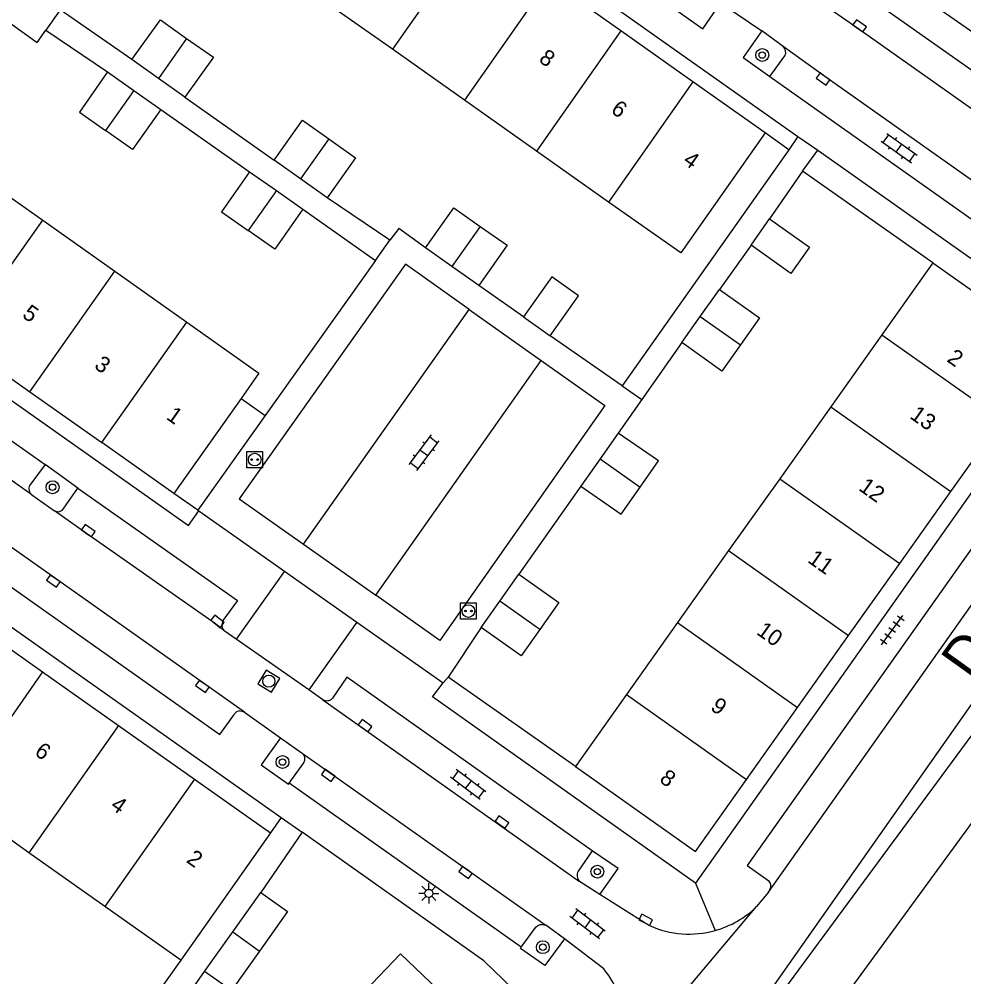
# Model space of a CAD drawing. Extents: x 132999 to 136000, y 398499 to 400501.
# Drawn here: x 134657.6 to 134716.2, y 398859 to 398918.4 of the extents above; entities that cross this region are included whole.
import ezdxf

# ---------------------------------------------------------------- set-up
doc = ezdxf.new("R2010")
doc.units = 0
for name, color, linetype in [('gg-afsc-hekwerk', 7, 'Continuous'), ('gg-anno-huisnummerreeks BGT', 7, 'Continuous'), ('gg-anno-openbare ruimte label', 7, 'Continuous'), ('gg-bbg-bijgebouw', 7, 'Continuous'), ('gg-bbg-hoofdgebouw', 7, 'Continuous'), ('gg-bbg-luifel en loopbrug', 7, 'Continuous'), ('gg-bbg-tussenscheiding', 7, 'Continuous'), ('gg-knt-BGT kruinlijn', 7, 'Continuous'), ('gg-knt-bovenkant onderkant talud', 7, 'Continuous'), ('gg-knt-verharding', 7, 'Continuous'), ('gg-knt-verharding nz', 7, 'Continuous'), ('gt-grn-vlakafsluiter', 7, 'Continuous'), ('gt-grn-weggrens', 7, 'Continuous'), ('gt-symb-boom', 7, 'Continuous'), ('gt-symb-klinker verharding', 7, 'Continuous'), ('gt-symb-kolk', 7, 'Continuous'), ('gt-symb-laadpunt elektrisch vervoer', 7, 'Continuous'), ('gt-symb-lichtmast', 7, 'Continuous'), ('gt-symb-rioolschacht', 7, 'Continuous'), ('gt-symb-tegel verharding', 7, 'Continuous')]:
    doc.layers.add(name, color=color, linetype=linetype)

# ---------------------------------------------------------------- blocks, each defined once
blk = doc.blocks.new('gt0-KL1')
at = {"layer": 'gt-symb-klinker verharding'}
for p, q in [((-1.15, 0.3), (1.15, 0.3)), ((-1, -0.3), (-1, 0.3)), ((-0.5, 0.3), (-0.5, 0.45)), ((0, -0.3), (0, 0.3)), ((0.5, 0.3), (0.5, 0.45)), ((1, -0.3), (1, 0.3)), ((-1.15, -0.3), (1.15, -0.3)), ((-0.5, -0.45), (-0.5, -0.3)), ((0.5, -0.45), (0.5, -0.3))]:
    blk.add_line(p, q, dxfattribs=at)
blk = doc.blocks.new('gt0-KOLK')
at = {"layer": 'gt-symb-kolk'}
blk.add_lwpolyline([(0, 0), (0.375, 0), (0.375, 0.4), (-0.375, 0.4), (-0.375, 0), (0, 0)], dxfattribs=at)
blk = doc.blocks.new('gt0-BOOM')
at = {"layer": 'gt-symb-boom'}
for radius in [0.4, 0.2]:
    blk.add_circle((0, 0), radius, dxfattribs=at)
blk = doc.blocks.new('gt0-LEV')
at = {"layer": 'gt-symb-laadpunt elektrisch vervoer'}
blk.add_lwpolyline([(-0.486, 0.501), (0.486, 0.501), (0.486, -0.499), (-0.486, -0.499)], close=True, dxfattribs=at)
for centre, radius in [((0, 0), 0.393), ((-0.186, 0), 0.0566), ((0.186, 0), 0.0566)]:
    blk.add_circle(centre, radius, dxfattribs=at)
blk = doc.blocks.new('gt0-RS')
at = {"layer": 'gt-symb-rioolschacht'}
blk.add_lwpolyline([(-0.5, -0.5), (0.5, -0.5), (0.5, 0.5), (-0.5, 0.5)], close=True, dxfattribs=at)
blk.add_circle((0, 0), 0.375, dxfattribs=at)
blk = doc.blocks.new('gt0-TEG1')
at = {"layer": 'gt-symb-tegel verharding'}
for p, q in [((-1.125, 0), (1.125, 0)), ((-0.9, -0.25), (-0.9, 0.25)), ((-0.45, -0.25), (-0.45, 0.25)), ((0, -0.25), (0, 0.25)), ((0.45, -0.25), (0.45, 0.25)), ((0.9, -0.25), (0.9, 0.25))]:
    blk.add_line(p, q, dxfattribs=at)
blk = doc.blocks.new('gt0-LMAST')
at = {"layer": 'gt-symb-lichtmast'}
for p, q in [((-0.005, 0.246), (-0.005, 0.621)), ((-0.182, 0.173), (-0.447, 0.438)), ((0.172, 0.173), (0.437, 0.438)), ((-0.255, -0.004), (-0.63, -0.004)), ((-0.182, -0.181), (-0.447, -0.446)), ((-0.005, -0.254), (-0.005, -0.629)), ((0.437, -0.446), (0.172, -0.181)), ((0.245, -0.004), (0.62, -0.004))]:
    blk.add_line(p, q, dxfattribs=at)
blk.add_circle((-0.005, -0.004), 0.25, dxfattribs=at)

msp = doc.modelspace()

# ---------------------------------------------------------------- linework, layer by layer
at = {"layer": 'gg-afsc-hekwerk'}
for p, q in [((134664.623, 398915.938), (134660.164, 398919.033)), ((134656.991, 398918.254), (134658.742, 398917.008)), ((134658.742, 398917.008), (134659.279, 398917.756)), ((134659.279, 398917.756), (134663.114, 398915.172)), ((134667.913, 398913.611), (134673.442, 398909.71)), ((134666.412, 398912.848), (134671.919, 398908.984)), ((134705.349, 398910.349), (134703.878, 398911.406)), ((134705.349, 398910.349), (134695.023, 398895.705)), ((134706.208, 398909.012), (134704.157, 398906.073)), ((134714.286, 398903.336), (134706.208, 398909.012)), ((134680.616, 398904.747), (134676.729, 398907.368)), ((134675.223, 398906.672), (134679.717, 398903.483)), ((134681.172, 398905.458), (134680.616, 398904.747)), ((134682.833, 398904.26), (134681.172, 398905.458)), ((134703.013, 398904.436), (134701.061, 398901.685)), ((134679.717, 398903.483), (134672.887, 398893.862)), ((134688.893, 398899.991), (134686.136, 398901.937)), ((134695.023, 398895.705), (134690.548, 398898.812)), ((134698.714, 398898.389), (134696.238, 398894.861)), ((134696.238, 398894.861), (134694.777, 398892.78)), ((134692.457, 398889.474), (134688.606, 398884.017)), ((134692.126, 398872.091), (134684.226, 398877.645)), ((134675.176, 398868.012), (134672.615, 398864.288)), ((134686.444, 398860.04), (134675.176, 398868.012))]:
    msp.add_line(p, q, dxfattribs=at)
msp.add_lwpolyline([(134667.657, 398860.086), (134666.587, 398858.565), (134667.771, 398857.454), (134669.13, 398859.371)], dxfattribs=at)
at = {"layer": 'gg-bbg-bijgebouw'}
for p, q in [((134666.263, 398914.778), (134664.623, 398915.938)), ((134663.114, 398915.172), (134664.748, 398914.021)), ((134667.913, 398913.611), (134666.263, 398914.778)), ((134664.748, 398914.021), (134666.412, 398912.848)), ((134675.081, 398908.543), (134673.442, 398909.71)), ((134671.919, 398908.984), (134673.588, 398907.816)), ((134676.729, 398907.368), (134675.081, 398908.543)), ((134673.588, 398907.816), (134675.223, 398906.672)), ((134703.013, 398904.436), (134704.157, 398906.073)), ((134684.467, 398903.111), (134682.833, 398904.26)), ((134686.136, 398901.937), (134684.467, 398903.111)), ((134699.866, 398900.007), (134701.061, 398901.685)), ((134688.893, 398899.991), (134690.548, 398898.812)), ((134698.714, 398898.389), (134699.866, 398900.007)), ((134694.777, 398892.78), (134693.65, 398891.174)), ((134693.65, 398891.174), (134692.457, 398889.474)), ((134687.427, 398882.348), (134688.606, 398884.017)), ((134686.277, 398880.719), (134687.427, 398882.348)), ((134670.873, 398861.83), (134672.615, 398864.288)), ((134669.13, 398859.371), (134670.873, 398861.83))]:
    msp.add_line(p, q, dxfattribs=at)
for points in [[(134664.623, 398915.938), (134666.385, 398918.412), (134668.015, 398917.259)], [(134668.015, 398917.259), (134669.675, 398916.085), (134667.913, 398913.611)], [(134663.114, 398915.172), (134661.367, 398912.685), (134662.993, 398911.539)], [(134666.412, 398912.848), (134664.664, 398910.361), (134662.993, 398911.539)], [(134673.442, 398909.71), (134675.206, 398912.186), (134676.836, 398911.025)], [(134676.836, 398911.025), (134678.493, 398909.844), (134676.729, 398907.368)], [(134671.919, 398908.984), (134670.176, 398906.493), (134671.833, 398905.334)], [(134682.833, 398904.26), (134684.582, 398906.747), (134686.222, 398905.594)], [(134675.223, 398906.672), (134673.48, 398904.182), (134671.833, 398905.334)], [(134686.222, 398905.594), (134687.885, 398904.424), (134686.136, 398901.937)], [(134704.157, 398906.073), (134706.628, 398904.313), (134705.483, 398902.676), (134703.013, 398904.436)], [(134690.548, 398898.812), (134692.312, 398901.288), (134690.657, 398902.467), (134688.893, 398899.991)], [(134701.061, 398901.685), (134703.545, 398899.916), (134702.356, 398898.246)], [(134702.356, 398898.246), (134701.198, 398896.62), (134698.714, 398898.389)], [(134696.132, 398889.421), (134697.272, 398891.046), (134694.777, 398892.78)], [(134692.457, 398889.474), (134694.952, 398887.74), (134696.132, 398889.421)], [(134688.606, 398884.017), (134691.09, 398882.263), (134689.91, 398880.592)], [(134689.91, 398880.592), (134688.761, 398878.965), (134686.277, 398880.719)], [(134672.615, 398864.288), (134674.279, 398863.108), (134672.537, 398860.65)], [(134672.537, 398860.65), (134670.794, 398858.191), (134669.13, 398859.371)]]:
    msp.add_lwpolyline(points, dxfattribs=at)
at = {"layer": 'gg-bbg-hoofdgebouw'}
for p, q in [((134694.941, 398917.721), (134690.473, 398920.878)), ((134680.775, 398916.578), (134676.307, 398919.735)), ((134699.41, 398914.563), (134694.941, 398917.721)), ((134685.244, 398913.421), (134680.775, 398916.578)), ((134703.878, 398911.406), (134699.41, 398914.563)), ((134689.712, 398910.264), (134685.244, 398913.421)), ((134694.181, 398907.106), (134689.712, 398910.264)), ((134654.628, 398909.132), (134659.095, 398905.973)), ((134659.095, 398905.973), (134663.563, 398902.814)), ((134714.286, 398903.336), (134711.12, 398898.872)), ((134663.563, 398902.814), (134668.031, 398899.655)), ((134653.822, 398898.501), (134658.29, 398895.342)), ((134711.12, 398898.872), (134707.955, 398894.409)), ((134658.29, 398895.342), (134662.758, 398892.183)), ((134671.387, 398894.921), (134667.226, 398889.024)), ((134707.955, 398894.409), (134704.789, 398889.945)), ((134715.396, 398889.15), (134718.564, 398893.616)), ((134667.226, 398889.024), (134662.758, 398892.183)), ((134704.789, 398889.945), (134701.623, 398885.482)), ((134712.228, 398884.684), (134715.396, 398889.15)), ((134701.623, 398885.482), (134698.457, 398881.018)), ((134709.061, 398880.219), (134712.228, 398884.684)), ((134654.376, 398881.306), (134659.085, 398877.975)), ((134698.457, 398881.018), (134695.292, 398876.555)), ((134705.893, 398875.753), (134709.061, 398880.219)), ((134659.085, 398877.975), (134663.794, 398874.643)), ((134695.292, 398876.555), (134692.126, 398872.091)), ((134702.725, 398871.287), (134705.893, 398875.753)), ((134663.794, 398874.643), (134668.502, 398871.312)), ((134668.502, 398871.312), (134673.211, 398867.98)), ((134658.24, 398866.749), (134653.531, 398870.081)), ((134673.211, 398867.98), (134667.657, 398860.086)), ((134662.948, 398863.418), (134658.24, 398866.749)), ((134667.657, 398860.086), (134662.948, 398863.418))]:
    msp.add_line(p, q, dxfattribs=at)
for points in [[(134703.878, 398911.406), (134698.649, 398903.949), (134694.181, 398907.106)], [(134714.286, 398903.336), (134721.732, 398898.082), (134718.564, 398893.616)], [(134668.031, 398899.655), (134672.499, 398896.496), (134671.387, 398894.921)], [(134692.126, 398872.091), (134699.557, 398866.821), (134702.725, 398871.287)], [(134677.281, 398856.299), (134681.268, 398860.473), (134688.24, 398853.808), (134684.253, 398849.634)]]:
    msp.add_lwpolyline(points, dxfattribs=at)
at = {"layer": 'gg-bbg-luifel en loopbrug'}
for p, q in [((134671.387, 398894.921), (134672.887, 398893.862)), ((134672.887, 398893.862), (134668.715, 398887.985)), ((134668.715, 398887.985), (134667.226, 398889.024))]:
    msp.add_line(p, q, dxfattribs=at)
at = {"layer": 'gg-bbg-tussenscheiding'}
for p, q in [((134686.005, 398924.035), (134680.775, 398916.578)), ((134690.473, 398920.878), (134685.244, 398913.421)), ((134694.941, 398917.721), (134689.712, 398910.264)), ((134668.015, 398917.259), (134666.263, 398914.778)), ((134699.41, 398914.563), (134694.181, 398907.106)), ((134664.748, 398914.021), (134662.993, 398911.539)), ((134676.836, 398911.025), (134675.081, 398908.543)), ((134673.588, 398907.816), (134671.833, 398905.334)), ((134653.822, 398898.501), (134659.095, 398905.973)), ((134686.222, 398905.594), (134684.467, 398903.111)), ((134658.29, 398895.342), (134663.563, 398902.814)), ((134662.758, 398892.183), (134668.031, 398899.655)), ((134699.866, 398900.007), (134702.356, 398898.246)), ((134711.12, 398898.872), (134718.564, 398893.616)), ((134707.955, 398894.409), (134715.396, 398889.15)), ((134693.65, 398891.174), (134696.132, 398889.421)), ((134704.789, 398889.945), (134712.228, 398884.684)), ((134701.623, 398885.482), (134709.061, 398880.219)), ((134689.91, 398880.592), (134687.427, 398882.348)), ((134698.457, 398881.018), (134705.893, 398875.753)), ((134659.085, 398877.975), (134653.531, 398870.081)), ((134695.292, 398876.555), (134702.725, 398871.287)), ((134663.794, 398874.643), (134658.24, 398866.749)), ((134668.502, 398871.312), (134662.948, 398863.418)), ((134670.873, 398861.83), (134672.537, 398860.65))]:
    msp.add_line(p, q, dxfattribs=at)
at = {"layer": 'gg-knt-BGT kruinlijn'}
msp.add_lwpolyline([(134719.138, 398877.376), (134703.512, 398856.181), (134679.265, 398829.09), (134682.675, 398821.865), (134713.761, 398823.307)], dxfattribs=at)
at = {"layer": 'gg-knt-bovenkant onderkant talud'}
msp.add_lwpolyline([(134715.911, 398835.473), (134724.619, 398867.689), (134721.428, 398875.092), (134707.469, 398855.976), (134706.101, 398855.326)], dxfattribs=at)
at = {"layer": 'gg-knt-verharding'}
for p, q in [((134701.444, 398919.24), (134703.685, 398917.723)), ((134713.849, 398919.69), (134730.217, 398908.224)), ((134660.164, 398919.033), (134659.279, 398917.756)), ((134705.007, 398916.763), (134703.685, 398917.723)), ((134704.18, 398914.891), (134705.113, 398916.183)), ((134704.18, 398914.891), (134718.556, 398904.708)), ((134705.91, 398911.175), (134705.349, 398910.349)), ((134706.208, 398909.012), (134707.155, 398910.329)), ((134707.155, 398910.329), (134723.496, 398898.766)), ((134679.717, 398903.483), (134680.616, 398904.747)), ((134723.496, 398898.766), (134699.564, 398864.86)), ((134695.023, 398895.705), (134696.238, 398894.861)), ((134640.922, 398892.215), (134673.879, 398868.929)), ((134659.243, 398890.831), (134658.296, 398889.541)), ((134661.271, 398889.354), (134659.243, 398890.831)), ((134658.412, 398888.939), (134659.824, 398887.959)), ((134660.391, 398888.11), (134661.271, 398889.354)), ((134668.715, 398887.985), (134668.768, 398887.948)), ((134668.768, 398887.948), (134674.074, 398884.214)), ((134674.074, 398884.214), (134678.568, 398881.051)), ((134678.568, 398881.051), (134683.917, 398877.286)), ((134671.087, 398879.992), (134670.337, 398880.515)), ((134675.593, 398876.847), (134671.087, 398879.992)), ((134683.917, 398877.286), (134684.226, 398877.645)), ((134676.463, 398876.24), (134675.593, 398876.847)), ((134671.595, 398875.462), (134673.832, 398873.882)), ((134673.832, 398873.882), (134675.177, 398872.932)), ((134688.766, 398860.88), (134674.375, 398871.062)), ((134673.879, 398868.929), (134673.211, 398867.98)), ((134693.164, 398866.872), (134692.286, 398865.603)), ((134693.635, 398864.147), (134692.365, 398864.971)), ((134704.102, 398864.292), (134703.351, 398863.401)), ((134704.175, 398864.472), (134704.102, 398864.292)), ((134691.435, 398861.406), (134690.277, 398862.245)), ((134693.883, 398859.545), (134691.435, 398861.406)), ((134686.444, 398860.04), (134691.332, 398855.348))]:
    msp.add_line(p, q, dxfattribs=at)
for points in [[(134671.16, 398934.511), (134671.721, 398935.33), (134705.91, 398911.175)], [(134680.306, 398931.78), (134700.021, 398917.84), (134700.899, 398919.116)], [(134707.68, 398919.725), (134708.606, 398921.004), (134722.97, 398910.882)], [(134703.685, 398917.723), (134702.522, 398916.069), (134704.18, 398914.891)], [(134633.839, 398911.274), (134668.135, 398887.041), (134668.768, 398887.948)], [(134639.03, 398903.18), (134639.908, 398904.472), (134659.243, 398890.831)], [(134724.938, 398894.606), (134723.657, 398895.47), (134702.781, 398865.951), (134704.116, 398865.005)], [(134701.77, 398855.288), (134702.456, 398856.017), (134703.11, 398856.769), (134703.736, 398857.547), (134704.328, 398858.345), (134728.417, 398892.651)], [(134661.271, 398889.354), (134671.179, 398882.401), (134670.268, 398881.149)], [(134649.934, 398888.31), (134670.077, 398874.075), (134670.982, 398875.351)], [(134693.164, 398866.872), (134677.952, 398877.632), (134677.061, 398876.331)], [(134699.564, 398864.86), (134683.252, 398876.406), (134683.917, 398877.286)], [(134671.296, 398875.552), (134671.455, 398875.536), (134671.595, 398875.462)], [(134673.832, 398873.882), (134672.638, 398872.194), (134674.323, 398870.994), (134674.375, 398871.062)], [(134674.375, 398871.062), (134675.281, 398872.327), (134675.342, 398872.497), (134675.335, 398872.678), (134675.276, 398872.819), (134675.177, 398872.932)], [(134693.635, 398864.147), (134694.779, 398865.777), (134693.164, 398866.872)], [(134696.724, 398862.225), (134696.376, 398862.41), (134693.635, 398864.147)], [(134688.766, 398860.88), (134689.673, 398862.128), (134689.788, 398862.234), (134689.937, 398862.297), (134690.11, 398862.304), (134690.277, 398862.245)], [(134691.435, 398861.406), (134690.234, 398859.762), (134688.719, 398860.809), (134688.766, 398860.88)]]:
    msp.add_lwpolyline(points, dxfattribs=at)
for centre, radius, start, end in [((134704.671, 398916.402), 0.493, 333.632, 47.082), ((134658.71, 398889.309), 0.475, 150.70682, 231.10659), ((134660.035, 398888.308), 0.408, 238.90746, 330.91763), ((134670.762, 398880.882), 0.561, 151.60618, 220.81625), ((134676.706, 398876.651), 0.477, 239.35024, 317.95485), ((134671.337, 398875.142), 0.413, 95.75871, 149.49013), ((134692.784, 398865.344), 0.561, 152.55248, 221.69755), ((134703.831, 398864.704), 0.415, 326.05404, 46.57915), ((134699.177, 398867.675), 5.974, 285.63389, 314.32165), ((134699.174, 398867.682), 5.982, 245.82479, 285.64528), ((134689.291, 398855.842), 5.899, 359.77777, 38.88176)]:
    msp.add_arc(centre, radius, start, end, dxfattribs=at)
at = {"layer": 'gg-knt-verharding nz'}
for p, q in [((134658.412, 398888.939), (134638.425, 398903.072)), ((134675.253, 398885.88), (134685.53, 398900.449)), ((134679.75, 398882.721), (134689.989, 398897.273)), ((134704.102, 398864.292), (134725.535, 398894.674)), ((134671.595, 398875.462), (134650.777, 398890.185)), ((134676.463, 398876.24), (134692.365, 398864.971)), ((134675.177, 398872.932), (134690.277, 398862.245))]:
    msp.add_line(p, q, dxfattribs=at)
for points in [[(134722.202, 398909.016), (134719.643, 398910.791), (134709.628, 398917.87), (134707.14, 398919.609)], [(134720.058, 398906.085), (134707.594, 398914.9), (134705.007, 398916.763)], [(134685.53, 398900.449), (134681.582, 398903.242), (134671.268, 398888.69), (134675.253, 398885.88)], [(134689.989, 398897.273), (134693.948, 398894.478), (134683.715, 398879.914), (134679.75, 398882.721)], [(134670.337, 398880.515), (134669.803, 398880.934), (134661.803, 398886.552), (134659.824, 398887.959)]]:
    msp.add_lwpolyline(points, dxfattribs=at)
at = {"layer": 'gt-grn-vlakafsluiter'}
msp.add_line((134686.277, 398880.719), (134684.226, 398877.645), dxfattribs=at)
at = {"layer": 'gt-grn-weggrens'}
for p, q in [((134705.91, 398911.175), (134707.155, 398910.329)), ((134685.53, 398900.449), (134689.989, 398897.273)), ((134675.253, 398885.88), (134679.75, 398882.721)), ((134674.074, 398884.214), (134671.087, 398879.992)), ((134678.568, 398881.051), (134675.593, 398876.847)), ((134673.879, 398868.929), (134675.176, 398868.012)), ((134699.564, 398864.86), (134700.787, 398861.922)), ((134694.08, 398852.396), (134703.351, 398863.401))]:
    msp.add_line(p, q, dxfattribs=at)

# ---------------------------------------------------------------- block references
at = {"layer": 'gt-symb-boom'}
for p, rotation in [((134703.705, 398916.222), -114.4713380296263), ((134659.702, 398889.416), -114.47133802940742), ((134673.962, 398872.372), -114.47133802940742), ((134693.481, 398865.572), -114.47133802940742), ((134690.099, 398860.887), -114.4713380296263)]:
    msp.add_blockref('gt0-BOOM', p, dxfattribs=dict(at, rotation=rotation))
at = {"layer": 'gt-symb-klinker verharding'}
for p, rotation in [((134712.194, 398910.449), -35.80410590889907), ((134682.724, 398891.561), -126.99589775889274), ((134685.472, 398870.976), 143.00410224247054), ((134692.877, 398862.335), 143.00410223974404)]:
    msp.add_blockref('gt0-KL1', p, dxfattribs=dict(at, rotation=rotation))
at = {"layer": 'gt-symb-kolk'}
for p, rotation in [((134709.628, 398917.87), -35.25249583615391), ((134707.594, 398914.9), 144.7587514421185), ((134661.803, 398886.552), -35.07797041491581), ((134659.868, 398883.755), 144.96699381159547), ((134669.803, 398880.934), -38.11280634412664), ((134669.106, 398877.222), 144.96699381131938), ((134678.964, 398874.467), -35.333164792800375), ((134676.91, 398871.705), 144.70717046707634), ((134687.455, 398868.486), -35.16523654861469), ((134685.42, 398865.683), 144.70717046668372), ((134696.376, 398862.41), -28.00887351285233)]:
    msp.add_blockref('gt0-KOLK', p, dxfattribs=dict(at, rotation=rotation))
at = {"layer": 'gt-symb-laadpunt elektrisch vervoer'}
for p in [(134672.234, 398891.128), (134685.486, 398881.739)]:
    msp.add_blockref('gt0-LEV', p, dxfattribs=at)
at = {"layer": 'gt-symb-lichtmast'}
msp.add_blockref('gt0-LMAST', (134683.04, 398864.229), dxfattribs=at)
at = {"layer": 'gt-symb-rioolschacht', "rotation": 148.81066524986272}
msp.add_blockref('gt0-RS', (134673.109, 398877.391), dxfattribs=at)
at = {"layer": 'gt-symb-tegel verharding', "rotation": 53.78311535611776}
msp.add_blockref('gt0-TEG1', (134711.766, 398880.548), dxfattribs=at)

# ---------------------------------------------------------------- texts
at = {"layer": 'gg-anno-huisnummerreeks BGT'}
for s, rotation, p in [('8', 324.8, (134689.793, 398915.849)), ('6', 324.8, (134694.261, 398912.691)), ('4', 324.8, (134698.73, 398909.534)), ('5', 324.7, (134657.759, 398900.004)), ('2', 324.8, (134715.098, 398897.256)), ('3', 324.7, (134662.227, 398896.845)), ('1', 324.7, (134666.695, 398893.686)), ('13', 324.6, (134712.795, 398893.739)), ('12', 324.6, (134709.627, 398889.273)), ('11', 324.7, (134706.459, 398884.807)), ('10', 324.6, (134703.292, 398880.342)), ('9', 324.6, (134700.44, 398875.651)), ('6', 324.7, (134658.523, 398872.86)), ('8', 324.6, (134697.272, 398871.185)), ('4', 324.7, (134663.232, 398869.528)), ('2', 324.7, (134667.94, 398866.197))]:
    msp.add_text(s, height=1, rotation=rotation, dxfattribs=at).set_placement(p)
at = {"layer": 'gg-anno-openbare ruimte label'}
msp.add_text('Denverplein', height=2.5, rotation=54.4, dxfattribs=at).set_placement((134716.685, 398877.381))

doc.saveas('drawing.dxf')
